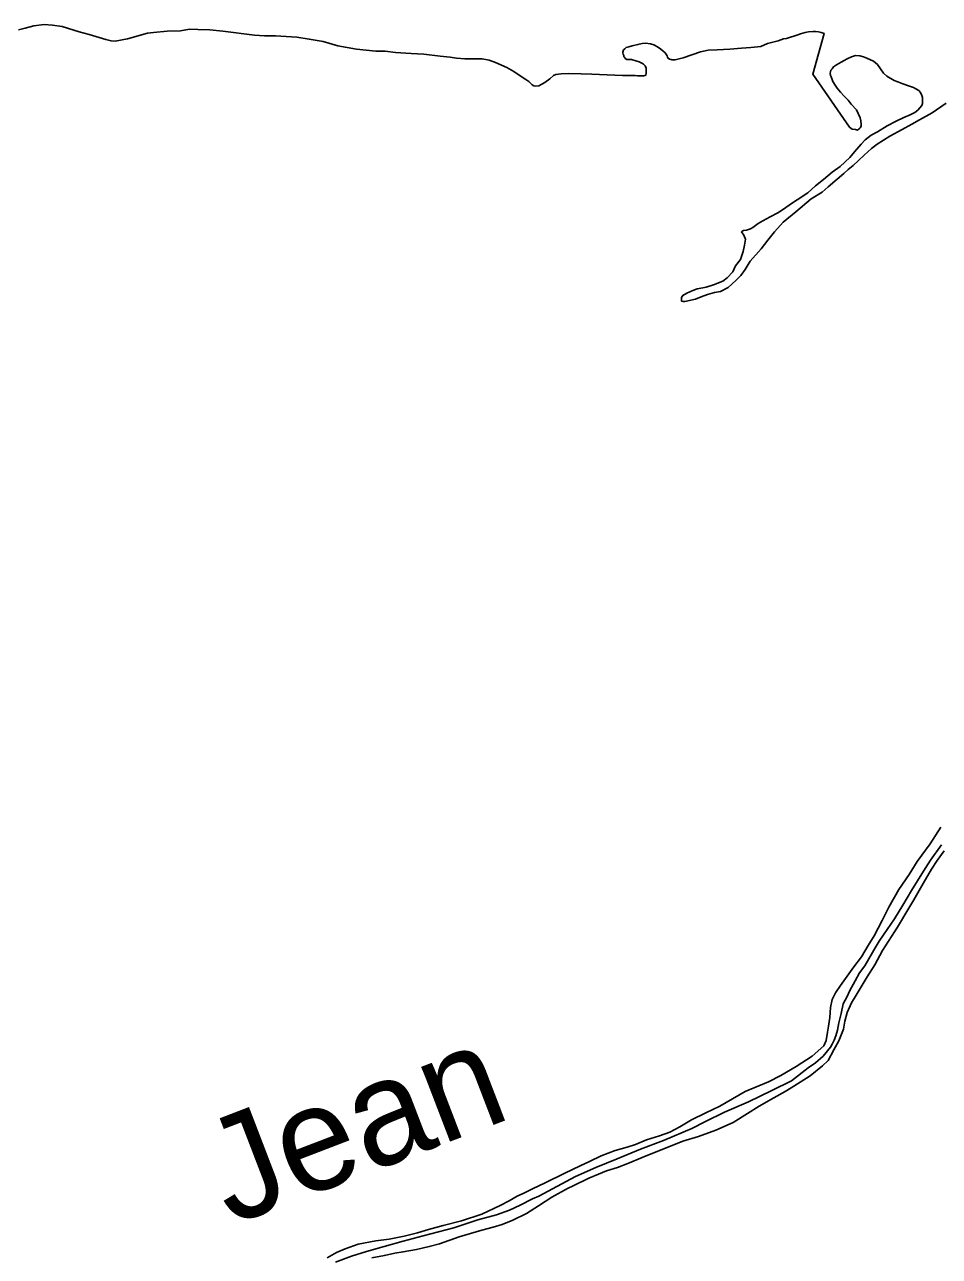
# Model space of a CAD drawing. Extents: x -83719 to 153526, y -11835 to 11446.
# Drawn here: x -1193.4 to -1039.2, y 335 to 542.6 of the extents above; entities that cross this region are included whole.
import ezdxf

# ---------------------------------------------------------------- set-up
doc = ezdxf.new("R2010")
doc.units = 0
doc.layers.add('Level 2', color=7, linetype='Continuous')
doc.layers.add('Level 9', color=7, linetype='Continuous')

msp = doc.modelspace()

# ---------------------------------------------------------------- linework, layer by layer
at = {"layer": 'Level 2'}
msp.add_lwpolyline([(-1038.82, 404.32), (-1040.65, 401.74), (-1041.84, 399.87), (-1043.86, 396.63), (-1045.32, 394.16), (-1046.75, 391.88), (-1048.57, 389.18), (-1049.3, 388.11), (-1049.96, 387), (-1051.75, 383.96), (-1052.61, 382.76), (-1053.34, 381.39), (-1054.3, 379.65), (-1054.73, 378.78), (-1055.36, 377.55), (-1055.72, 375.88), (-1056.12, 374.34), (-1056.35, 373.11), (-1056.61, 372.14), (-1056.88, 371.4), (-1057.21, 370.73), (-1057.54, 370.23), (-1058.77, 368.73), (-1060.03, 367.56), (-1061.29, 366.72), (-1064.08, 364.58), (-1067.41, 362.9), (-1071.33, 360.99), (-1075.39, 359.28), (-1078.61, 357.71), (-1080.9, 356.5), (-1085.66, 354.49), (-1089.58, 353.01), (-1093.51, 351.43), (-1097.06, 349.92), (-1100.49, 348.45), (-1106.71, 345.13), (-1107.77, 344.66), (-1109.83, 343.59), (-1111.66, 342.75), (-1113.85, 341.98), (-1116.98, 341.1), (-1121, 339.76), (-1126.19, 338.45), (-1129.59, 337.5), (-1132.78, 336.6), (-1135.74, 335.76), (-1138.3, 334.98), (-1141, 333.98)], dxfattribs=at)
msp.add_lwpolyline([(-1038.82, 404.32), (-1040.65, 401.74), (-1041.84, 399.87), (-1043.86, 396.63), (-1045.32, 394.16), (-1046.75, 391.88), (-1048.57, 389.18), (-1049.3, 388.11), (-1049.96, 387), (-1051.75, 383.96), (-1052.61, 382.76), (-1053.34, 381.39), (-1054.3, 379.65), (-1054.73, 378.78), (-1055.36, 377.55), (-1055.72, 375.88), (-1056.12, 374.34), (-1056.35, 373.11), (-1056.61, 372.14), (-1056.88, 371.4), (-1057.21, 370.73), (-1057.54, 370.23), (-1058.77, 368.73), (-1060.03, 367.56), (-1061.29, 366.72), (-1064.08, 364.58), (-1067.41, 362.9), (-1071.33, 360.99), (-1075.39, 359.28), (-1078.61, 357.71), (-1080.9, 356.5), (-1085.66, 354.49), (-1089.58, 353.01), (-1093.51, 351.43), (-1097.06, 349.92), (-1100.49, 348.45), (-1106.71, 345.13), (-1107.77, 344.66), (-1109.83, 343.59), (-1111.66, 342.75), (-1113.85, 341.98), (-1116.98, 341.1), (-1121, 339.76), (-1126.19, 338.45), (-1129.59, 337.5), (-1132.78, 336.6), (-1135.74, 335.76), (-1138.3, 334.98), (-1141, 333.98)], dxfattribs=at)
at = {"layer": 'Level 9'}
for points in [[(-1194.43, 541.72), (-1193.3, 541.99), (-1191.84, 542.4), (-1190.07, 542.6), (-1188.71, 542.5), (-1187.04, 542.31), (-1184.18, 541.41), (-1182.51, 540.95), (-1179.71, 540.09), (-1178.81, 539.85), (-1178.11, 539.82), (-1176.05, 540.19), (-1172.69, 541.14), (-1171.69, 541.27), (-1169.33, 541.48), (-1167.1, 541.58), (-1165.57, 541.82), (-1164.2, 541.79), (-1162.14, 541.73), (-1159.98, 541.5), (-1154.61, 540.81), (-1152.92, 540.74), (-1151.09, 540.71), (-1149.32, 540.58), (-1147.49, 540.46), (-1145.39, 540.16), (-1143.03, 539.73), (-1140.56, 539.03), (-1137.46, 538.47), (-1134.2, 538.11), (-1132.6, 538.15), (-1130.87, 537.89), (-1128.21, 537.76), (-1126.08, 537.63), (-1123.35, 537.27), (-1121.65, 537.11), (-1120.58, 536.94), (-1119.15, 536.84), (-1117.42, 536.85), (-1116.22, 536.82), (-1115.05, 536.62), (-1113.99, 536.22), (-1112.09, 535.39), (-1110.89, 534.69), (-1109.85, 533.99), (-1108.89, 533.36), (-1108.39, 533.03), (-1108.02, 532.66), (-1107.79, 532.46), (-1107.55, 532.3), (-1107.22, 532.23), (-1106.69, 532.3), (-1105.69, 532.83), (-1104.86, 533.47), (-1104.23, 534.04), (-1103.8, 534.21), (-1102.93, 534.28), (-1101.73, 534.35), (-1099.57, 534.28), (-1097.77, 534.25), (-1092.58, 534), (-1091.21, 534.03), (-1090.45, 534), (-1090.05, 533.97), (-1089.71, 533.97), (-1088.98, 533.97), (-1088.68, 534.07), (-1088.62, 534.44), (-1088.62, 534.57), (-1088.58, 534.71), (-1088.62, 535.27), (-1088.79, 535.67), (-1089.02, 535.91), (-1089.22, 536.04), (-1089.79, 536.34), (-1090.32, 536.51), (-1091.09, 536.7), (-1091.19, 536.7), (-1091.85, 536.74), (-1092.12, 536.9), (-1092.22, 537.07), (-1092.39, 537.2), (-1092.39, 537.37), (-1092.49, 537.6), (-1092.55, 537.84)], [(-1194.43, 541.72), (-1193.3, 541.99), (-1191.84, 542.4), (-1190.07, 542.6), (-1188.71, 542.5), (-1187.04, 542.31), (-1184.18, 541.41), (-1182.51, 540.95), (-1179.71, 540.09), (-1178.81, 539.85), (-1178.11, 539.82), (-1176.05, 540.19), (-1172.69, 541.14), (-1171.69, 541.27), (-1169.33, 541.48), (-1167.1, 541.58), (-1165.57, 541.82), (-1164.2, 541.79), (-1162.14, 541.73), (-1159.98, 541.5), (-1154.61, 540.81), (-1152.92, 540.74), (-1151.09, 540.71), (-1149.32, 540.58), (-1147.49, 540.46), (-1145.39, 540.16), (-1143.03, 539.73), (-1140.56, 539.03), (-1137.46, 538.47), (-1134.2, 538.11), (-1132.6, 538.15), (-1130.87, 537.89), (-1128.21, 537.76), (-1126.08, 537.63), (-1123.35, 537.27), (-1121.65, 537.11), (-1120.58, 536.94), (-1119.15, 536.84), (-1117.42, 536.85), (-1116.22, 536.82), (-1115.05, 536.62), (-1113.99, 536.22), (-1112.09, 535.39), (-1110.89, 534.69), (-1109.85, 533.99), (-1108.89, 533.36), (-1108.39, 533.03), (-1108.02, 532.66), (-1107.79, 532.46), (-1107.55, 532.3), (-1107.22, 532.23), (-1106.69, 532.3), (-1105.69, 532.83), (-1104.86, 533.47), (-1104.23, 534.04), (-1103.8, 534.21), (-1102.93, 534.28), (-1101.73, 534.35), (-1099.57, 534.28), (-1097.77, 534.25), (-1092.58, 534), (-1091.21, 534.03), (-1090.45, 534), (-1090.05, 533.97), (-1089.71, 533.97), (-1088.98, 533.97), (-1088.68, 534.07), (-1088.62, 534.44), (-1088.62, 534.57), (-1088.58, 534.71), (-1088.62, 535.27), (-1088.79, 535.67), (-1089.02, 535.91), (-1089.22, 536.04), (-1089.79, 536.34), (-1090.32, 536.51), (-1091.09, 536.7), (-1091.19, 536.7), (-1091.85, 536.74), (-1092.12, 536.9), (-1092.22, 537.07), (-1092.39, 537.2), (-1092.39, 537.37), (-1092.49, 537.6), (-1092.55, 537.84)], [(-1092.55, 537.84), (-1092.55, 537.97), (-1092.42, 538.34), (-1092.22, 538.5), (-1091.99, 538.77), (-1091.52, 538.87), (-1090.96, 539.04), (-1089.99, 539.24), (-1089.26, 539.41), (-1088.7, 539.45), (-1087.86, 539.35), (-1087.33, 539.18), (-1086.7, 538.88), (-1086.1, 538.45), (-1085.8, 538.18), (-1085.4, 537.85), (-1085.16, 537.52), (-1085.06, 537.32), (-1085, 537.12), (-1084.89, 536.92), (-1084.69, 536.78), (-1084.39, 536.72), (-1084.26, 536.69), (-1083.7, 536.69), (-1082.37, 536.99), (-1079.44, 538.03), (-1078.14, 538.27), (-1076.61, 538.34), (-1074.48, 538.48), (-1072.55, 538.61), (-1070.95, 538.75), (-1069.25, 538.92), (-1068.16, 539.42), (-1066.36, 539.89), (-1065.43, 540.2), (-1064.93, 540.26), (-1063, 540.87), (-1062.6, 541.04), (-1061.8, 541.27), (-1061.2, 541.41), (-1060.44, 541.44), (-1060.07, 541.44), (-1059.54, 541.38), (-1059.07, 541.28), (-1058.57, 541.11), (-1060.52, 534.27), (-1054.34, 525.34), (-1053.87, 525), (-1053.3, 524.9), (-1052.94, 524.8), (-1052.67, 525.01), (-1052.51, 525.21), (-1052.37, 525.51), (-1052.37, 525.77), (-1052.41, 526.37), (-1052.54, 526.91), (-1053.15, 528.24), (-1054.01, 529.17), (-1054.55, 529.87), (-1055.22, 530.57), (-1055.82, 531.21), (-1056.39, 531.87), (-1056.75, 532.41), (-1057.12, 533.01), (-1057.15, 533.04), (-1057.25, 533.34), (-1057.42, 533.81), (-1057.49, 534.04), (-1057.56, 534.44), (-1057.52, 534.67), (-1057.46, 534.91), (-1057.26, 535.17), (-1056.99, 535.48), (-1056.5, 535.81), (-1055.7, 536.28), (-1054.7, 536.82), (-1054, 537.18), (-1053.3, 537.39), (-1052.57, 537.32), (-1051.94, 537.16), (-1051.37, 536.96), (-1050.24, 536.42), (-1049.6, 535.86), (-1048.57, 534.43), (-1048.03, 533.93), (-1046.77, 533.16), (-1046.17, 532.96), (-1045.3, 532.6), (-1044.2, 532.23), (-1043.5, 532), (-1043.14, 531.8), (-1042.64, 531.47), (-1042.33, 531.17), (-1042.13, 530.67), (-1042.03, 530.33), (-1042.03, 529.87), (-1042.03, 529.3), (-1042.1, 528.97), (-1042.46, 528.6), (-1042.79, 528.2), (-1043.32, 527.8)], [(-1092.55, 537.84), (-1092.55, 537.97), (-1092.42, 538.34), (-1092.22, 538.5), (-1091.99, 538.77), (-1091.52, 538.87), (-1090.96, 539.04), (-1089.99, 539.24), (-1089.26, 539.41), (-1088.7, 539.45), (-1087.86, 539.35), (-1087.33, 539.18), (-1086.7, 538.88), (-1086.1, 538.45), (-1085.8, 538.18), (-1085.4, 537.85), (-1085.16, 537.52), (-1085.06, 537.32), (-1085, 537.12), (-1084.89, 536.92), (-1084.69, 536.78), (-1084.39, 536.72), (-1084.26, 536.69), (-1083.7, 536.69), (-1082.37, 536.99), (-1079.44, 538.03), (-1078.14, 538.27), (-1076.61, 538.34), (-1074.48, 538.48), (-1072.55, 538.61), (-1070.95, 538.75), (-1069.25, 538.92), (-1068.16, 539.42), (-1066.36, 539.89), (-1065.43, 540.2), (-1064.93, 540.26), (-1063, 540.87), (-1062.6, 541.04), (-1061.8, 541.27), (-1061.2, 541.41), (-1060.44, 541.44), (-1060.07, 541.44), (-1059.54, 541.38), (-1059.07, 541.28), (-1058.57, 541.11), (-1060.52, 534.27), (-1054.34, 525.34), (-1053.87, 525), (-1053.3, 524.9), (-1052.94, 524.8), (-1052.67, 525.01), (-1052.51, 525.21), (-1052.37, 525.51), (-1052.37, 525.77), (-1052.41, 526.37), (-1052.54, 526.91), (-1053.15, 528.24), (-1054.01, 529.17), (-1054.55, 529.87), (-1055.22, 530.57), (-1055.82, 531.21), (-1056.39, 531.87), (-1056.75, 532.41), (-1057.12, 533.01), (-1057.15, 533.04), (-1057.25, 533.34), (-1057.42, 533.81), (-1057.49, 534.04), (-1057.56, 534.44), (-1057.52, 534.67), (-1057.46, 534.91), (-1057.26, 535.17), (-1056.99, 535.48), (-1056.5, 535.81), (-1055.7, 536.28), (-1054.7, 536.82), (-1054, 537.18), (-1053.3, 537.39), (-1052.57, 537.32), (-1051.94, 537.16), (-1051.37, 536.96), (-1050.24, 536.42), (-1049.6, 535.86), (-1048.57, 534.43), (-1048.03, 533.93), (-1046.77, 533.16), (-1046.17, 532.96), (-1045.3, 532.6), (-1044.2, 532.23), (-1043.5, 532), (-1043.14, 531.8), (-1042.64, 531.47), (-1042.33, 531.17), (-1042.13, 530.67), (-1042.03, 530.33), (-1042.03, 529.87), (-1042.03, 529.3), (-1042.1, 528.97), (-1042.46, 528.6), (-1042.79, 528.2), (-1043.32, 527.8)], [(-1043.32, 527.8), (-1044.09, 527.39), (-1045.15, 526.92), (-1046.42, 526.35), (-1047.98, 525.55), (-1049.57, 524.54), (-1050.67, 523.94), (-1051.67, 523.2), (-1052.36, 522.44), (-1053.49, 521.13), (-1054.26, 520.23), (-1055.88, 518.69), (-1057.24, 517.72), (-1058.71, 516.51), (-1060.03, 515.41), (-1061.33, 514.24), (-1063.16, 513.07), (-1064.12, 512.46), (-1065.45, 511.49), (-1066.38, 510.86), (-1067.68, 510.19), (-1068.94, 509.55), (-1069.7, 509.08), (-1070.64, 508.41), (-1071.03, 508.18), (-1071.7, 507.94), (-1072.2, 507.91), (-1072.4, 507.81), (-1072.53, 507.67), (-1072.46, 507.54), (-1072.16, 507.24), (-1071.86, 506.44), (-1071.99, 505.44), (-1072.26, 504.34), (-1072.72, 503.03), (-1073.51, 501.93), (-1074.01, 500.93), (-1074.94, 499.89), (-1075.67, 499.36), (-1077.27, 498.72), (-1078.5, 498.32), (-1079.06, 498.21), (-1079.99, 498.05), (-1080.73, 497.78), (-1081.76, 497.31), (-1082.42, 496.94), (-1082.65, 496.61), (-1082.65, 496.2), (-1082.62, 495.97), (-1082.39, 495.94), (-1082.05, 495.94), (-1080.26, 496.34), (-1079.32, 496.71), (-1078.26, 497.12), (-1077.06, 497.45), (-1076.06, 497.62), (-1074.77, 498.29), (-1073.41, 499.5), (-1072.64, 500.33), (-1071.88, 501.3), (-1071.05, 502.7), (-1069.23, 504.78), (-1068.07, 506.28), (-1066.97, 507.65), (-1065.51, 509.29), (-1063.39, 511.03), (-1060.76, 513.24), (-1058.9, 514.38), (-1057.9, 515.25), (-1056.41, 516.55), (-1055.25, 517.49), (-1054.52, 518.16), (-1053.69, 518.86), (-1052.79, 519.7), (-1051.83, 520.57), (-1050.6, 521.74), (-1049.67, 522.44), (-1047.51, 523.78), (-1045.45, 524.92), (-1043.78, 525.83), (-1042.49, 526.56), (-1040.39, 527.73), (-1038, 529.34)], [(-1043.32, 527.8), (-1044.09, 527.39), (-1045.15, 526.92), (-1046.42, 526.35), (-1047.98, 525.55), (-1049.57, 524.54), (-1050.67, 523.94), (-1051.67, 523.2), (-1052.36, 522.44), (-1053.49, 521.13), (-1054.26, 520.23), (-1055.88, 518.69), (-1057.24, 517.72), (-1058.71, 516.51), (-1060.03, 515.41), (-1061.33, 514.24), (-1063.16, 513.07), (-1064.12, 512.46), (-1065.45, 511.49), (-1066.38, 510.86), (-1067.68, 510.19), (-1068.94, 509.55), (-1069.7, 509.08), (-1070.64, 508.41), (-1071.03, 508.18), (-1071.7, 507.94), (-1072.2, 507.91), (-1072.4, 507.81), (-1072.53, 507.67), (-1072.46, 507.54), (-1072.16, 507.24), (-1071.86, 506.44), (-1071.99, 505.44), (-1072.26, 504.34), (-1072.72, 503.03), (-1073.51, 501.93), (-1074.01, 500.93), (-1074.94, 499.89), (-1075.67, 499.36), (-1077.27, 498.72), (-1078.5, 498.32), (-1079.06, 498.21), (-1079.99, 498.05), (-1080.73, 497.78), (-1081.76, 497.31), (-1082.42, 496.94), (-1082.65, 496.61), (-1082.65, 496.2), (-1082.62, 495.97), (-1082.39, 495.94), (-1082.05, 495.94), (-1080.26, 496.34), (-1079.32, 496.71), (-1078.26, 497.12), (-1077.06, 497.45), (-1076.06, 497.62), (-1074.77, 498.29), (-1073.41, 499.5), (-1072.64, 500.33), (-1071.88, 501.3), (-1071.05, 502.7), (-1069.23, 504.78), (-1068.07, 506.28), (-1066.97, 507.65), (-1065.51, 509.29), (-1063.39, 511.03), (-1060.76, 513.24), (-1058.9, 514.38), (-1057.9, 515.25), (-1056.41, 516.55), (-1055.25, 517.49), (-1054.52, 518.16), (-1053.69, 518.86), (-1052.79, 519.7), (-1051.83, 520.57), (-1050.6, 521.74), (-1049.67, 522.44), (-1047.51, 523.78), (-1045.45, 524.92), (-1043.78, 525.83), (-1042.49, 526.56), (-1040.39, 527.73), (-1038, 529.34)], [(-1038.93, 407.29), (-1040.69, 404.48), (-1042.88, 401.54), (-1044.27, 399.36), (-1045.99, 396.79), (-1047.68, 393.82), (-1048.78, 391.58), (-1050.17, 388.97), (-1051.16, 387.37), (-1052.29, 385.43), (-1053.58, 383.76), (-1054.41, 382.59), (-1055.84, 380.65), (-1056.7, 379.41), (-1057.26, 378.24), (-1057.49, 376.94), (-1057.65, 375.21), (-1057.85, 373.77), (-1058.01, 372.73), (-1058.27, 371.37), (-1058.64, 370.43), (-1060.6, 368.69), (-1063.29, 366.95), (-1065.91, 365.48), (-1067.98, 364.37), (-1071.9, 362.76), (-1076.15, 360.28), (-1078.55, 359.17), (-1080.94, 358), (-1082.94, 356.79), (-1084.6, 355.89), (-1086.33, 355.29), (-1087.06, 355.05), (-1088.56, 354.61), (-1090.38, 353.84), (-1091.81, 353.37), (-1093.84, 352.8), (-1096.17, 351.89), (-1098.13, 350.96), (-1099.73, 350.22), (-1102.32, 348.98), (-1105.61, 347.37), (-1107.74, 346.36), (-1109.2, 345.59), (-1110.33, 345.09), (-1111.7, 344.32), (-1113.19, 343.55), (-1116.28, 342.07), (-1119.74, 340.96), (-1122.8, 340.16), (-1125.27, 339.52), (-1127.13, 338.91), (-1129.42, 338.37), (-1131.95, 337.87), (-1134.18, 337.56), (-1137.18, 337.02), (-1139.37, 336.25), (-1140.8, 335.64), (-1142.4, 334.71)], [(-1038.93, 407.29), (-1040.69, 404.48), (-1042.88, 401.54), (-1044.27, 399.36), (-1045.99, 396.79), (-1047.68, 393.82), (-1048.78, 391.58), (-1050.17, 388.97), (-1051.16, 387.37), (-1052.29, 385.43), (-1053.58, 383.76), (-1054.41, 382.59), (-1055.84, 380.65), (-1056.7, 379.41), (-1057.26, 378.24), (-1057.49, 376.94), (-1057.65, 375.21), (-1057.85, 373.77), (-1058.01, 372.73), (-1058.27, 371.37), (-1058.64, 370.43), (-1060.6, 368.69), (-1063.29, 366.95), (-1065.91, 365.48), (-1067.98, 364.37), (-1071.9, 362.76), (-1076.15, 360.28), (-1078.55, 359.17), (-1080.94, 358), (-1082.94, 356.79), (-1084.6, 355.89), (-1086.33, 355.29), (-1087.06, 355.05), (-1088.56, 354.61), (-1090.38, 353.84), (-1091.81, 353.37), (-1093.84, 352.8), (-1096.17, 351.89), (-1098.13, 350.96), (-1099.73, 350.22), (-1102.32, 348.98), (-1105.61, 347.37), (-1107.74, 346.36), (-1109.2, 345.59), (-1110.33, 345.09), (-1111.7, 344.32), (-1113.19, 343.55), (-1116.28, 342.07), (-1119.74, 340.96), (-1122.8, 340.16), (-1125.27, 339.52), (-1127.13, 338.91), (-1129.42, 338.37), (-1131.95, 337.87), (-1134.18, 337.56), (-1137.18, 337.02), (-1139.37, 336.25), (-1140.8, 335.64), (-1142.4, 334.71)], [(-1069.53, 360.26), (-1067.07, 361.67), (-1065.17, 362.77), (-1064.14, 363.38), (-1062.62, 364.31), (-1060.95, 365.39), (-1058.86, 367.09), (-1057.9, 367.96), (-1056.94, 369.77), (-1056.14, 371.27), (-1055.35, 373.27), (-1055.09, 374.61), (-1054.73, 376.08), (-1054, 377.72), (-1053.17, 379.02), (-1051.31, 382.09), (-1050.02, 384.13), (-1048.73, 386.54), (-1047.73, 388.11), (-1046.21, 390.45), (-1044.32, 393.66), (-1043.49, 395.06), (-1041.9, 397.8), (-1040.48, 400.21), (-1039.52, 401.68), (-1038.35, 403.32)], [(-1069.53, 360.26), (-1067.07, 361.67), (-1065.17, 362.77), (-1064.14, 363.38), (-1062.62, 364.31), (-1060.95, 365.39), (-1058.86, 367.09), (-1057.9, 367.96), (-1056.94, 369.77), (-1056.14, 371.27), (-1055.35, 373.27), (-1055.09, 374.61), (-1054.73, 376.08), (-1054, 377.72), (-1053.17, 379.02), (-1051.31, 382.09), (-1050.02, 384.13), (-1048.73, 386.54), (-1047.73, 388.11), (-1046.21, 390.45), (-1044.32, 393.66), (-1043.49, 395.06), (-1041.9, 397.8), (-1040.48, 400.21), (-1039.52, 401.68), (-1038.35, 403.32)], [(-1134.84, 334.69), (-1132.74, 335.13), (-1130.95, 335.5), (-1129.58, 335.74), (-1127.32, 336.11), (-1125.16, 336.61), (-1123.46, 337.08), (-1120.1, 338.23), (-1118.21, 338.83), (-1116.28, 339.37), (-1114.38, 339.87), (-1112.85, 340.31), (-1111.05, 341.05), (-1108.76, 342.19), (-1106.73, 343.49), (-1104.51, 344.93), (-1101.88, 346.41), (-1100.88, 346.84), (-1098.29, 348.15), (-1096.66, 348.82), (-1095.3, 349.36), (-1093.44, 349.93), (-1091.67, 350.6), (-1089.25, 351.61), (-1086.35, 352.82), (-1084.49, 353.55), (-1082.4, 354.36), (-1079.8, 355.17), (-1076.87, 356.21), (-1073.92, 357.55), (-1071.52, 359.02), (-1069.53, 360.26)], [(-1134.84, 334.69), (-1132.74, 335.13), (-1130.95, 335.5), (-1129.58, 335.74), (-1127.32, 336.11), (-1125.16, 336.61), (-1123.46, 337.08), (-1120.1, 338.23), (-1118.21, 338.83), (-1116.28, 339.37), (-1114.38, 339.87), (-1112.85, 340.31), (-1111.05, 341.05), (-1108.76, 342.19), (-1106.73, 343.49), (-1104.51, 344.93), (-1101.88, 346.41), (-1100.88, 346.84), (-1098.29, 348.15), (-1096.66, 348.82), (-1095.3, 349.36), (-1093.44, 349.93), (-1091.67, 350.6), (-1089.25, 351.61), (-1086.35, 352.82), (-1084.49, 353.55), (-1082.4, 354.36), (-1079.8, 355.17), (-1076.87, 356.21), (-1073.92, 357.55), (-1071.52, 359.02), (-1069.53, 360.26)]]:
    msp.add_lwpolyline(points, dxfattribs=at)

# ---------------------------------------------------------------- texts
msp.add_text('Jean', height=17.6, rotation=21, dxfattribs=at).set_placement((-1158.61, 340.12))

doc.saveas('drawing.dxf')
